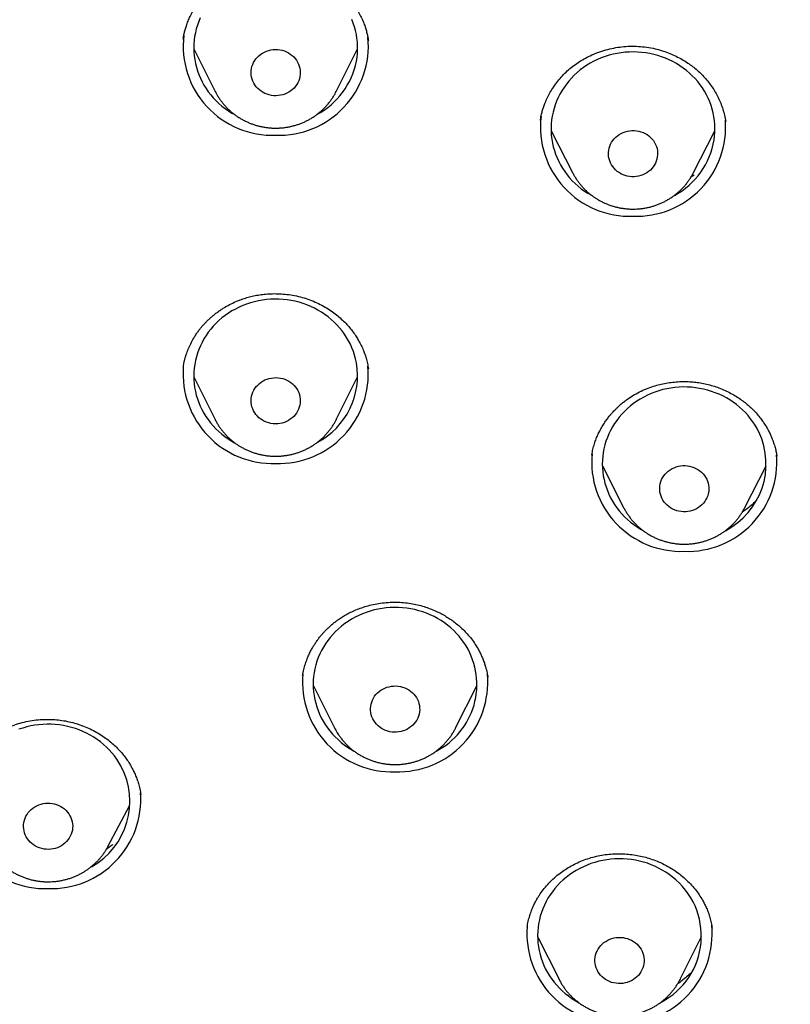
# Model space of a CAD drawing. Header units: millimetres. Extents: x 8 to 571, y 12 to 813.
# Tile 326 of 369: x 299 to 313, y 742 to 760. Entities that reach past the tile are written whole.
import ezdxf

# ---------------------------------------------------------------- set-up
doc = ezdxf.new("R2010")
doc.units = ezdxf.units.MM

msp = doc.modelspace()

# ---------------------------------------------------------------- linework, layer by layer
at = {"color": 7, "linetype": 'Continuous', "lineweight": 30}
for p, q in [((305.075, 760.106), (305.074, 760.11)), ((301.88, 759.959), (302.272, 759.176)), ((304.487, 759.176), (304.879, 759.959)), ((304.487, 759.176), (304.487, 759.175)), ((311.614, 758.63), (311.613, 758.639)), ((308.42, 758.458), (308.816, 757.684)), ((311.022, 757.684), (311.419, 758.458)), ((311.022, 757.684), (311.02, 757.681)), ((311.036, 757.648), (310.977, 757.606)), ((301.689, 754.134), (301.688, 754.13)), ((305.077, 754.1), (305.076, 754.106)), ((301.88, 753.954), (302.272, 753.171)), ((304.487, 753.171), (304.879, 753.954)), ((304.487, 753.171), (304.485, 753.168)), ((309.167, 752.531), (309.164, 752.516)), ((309.165, 752.521), (309.167, 752.531)), ((312.552, 752.498), (312.55, 752.508)), ((309.358, 752.326), (309.754, 751.552)), ((311.96, 751.552), (312.357, 752.326)), ((309.755, 751.551), (309.754, 751.552)), ((303.874, 748.491), (303.873, 748.486)), ((304.065, 748.311), (304.457, 747.529)), ((306.673, 747.529), (307.065, 748.311)), ((307.261, 748.459), (307.26, 748.465)), ((300.912, 746.312), (300.913, 746.307)), ((300.308, 745.357), (300.712, 746.114)), ((300.308, 745.357), (300.307, 745.355)), ((311.368, 743.862), (311.367, 743.874)), ((308.173, 743.711), (308.565, 742.929)), ((310.78, 742.929), (311.173, 743.711)), ((308.566, 742.926), (308.565, 742.929)), ((310.78, 742.929), (310.78, 742.927))]:
    msp.add_line(p, q, dxfattribs=at)
at = {"color": 7, "linetype": 'Continuous', "lineweight": 30, "flags": 128}
for points in [[(301.998, 760.523), (301.971, 760.457), (301.947, 760.39), (301.926, 760.322), (301.909, 760.253), (301.896, 760.183), (301.887, 760.113), (301.881, 760.042), (301.88, 759.971), (301.882, 759.901), (301.887, 759.83), (301.897, 759.76), (301.91, 759.69), (301.927, 759.621), (301.948, 759.553), (301.972, 759.486), (302, 759.42), (302.031, 759.355), (302.066, 759.293), (302.104, 759.231), (302.145, 759.172), (302.19, 759.115), (302.237, 759.06), (302.288, 759.007), (302.341, 758.957), (302.396, 758.909), (302.454, 758.864), (302.515, 758.822), (302.578, 758.782), (302.617, 758.759)], [(304.857, 759.729), (304.868, 759.799), (304.875, 759.869), (304.879, 759.94), (304.879, 760.011), (304.875, 760.082), (304.867, 760.152), (304.856, 760.222), (304.841, 760.291), (304.822, 760.36), (304.8, 760.428), (304.773, 760.494)], [(303.823, 759.448), (303.814, 759.41), (303.801, 759.373), (303.784, 759.337), (303.765, 759.303), (303.741, 759.271), (303.715, 759.24), (303.686, 759.212), (303.654, 759.187), (303.62, 759.165), (303.584, 759.145), (303.546, 759.129), (303.507, 759.116), (303.467, 759.107), (303.426, 759.101), (303.384, 759.099), (303.343, 759.1), (303.301, 759.105), (303.261, 759.114), (303.221, 759.126), (303.183, 759.141), (303.147, 759.16), (303.112, 759.182), (303.08, 759.207), (303.05, 759.234), (303.023, 759.264), (302.999, 759.296), (302.979, 759.33), (302.962, 759.365), (302.948, 759.402), (302.938, 759.44), (302.932, 759.479), (302.93, 759.518), (302.931, 759.557), (302.936, 759.595), (302.945, 759.633), (302.958, 759.671), (302.975, 759.706), (302.995, 759.741), (303.018, 759.773), (303.044, 759.804), (303.073, 759.831), (303.105, 759.857), (303.139, 759.879), (303.175, 759.898), (303.213, 759.915), (303.252, 759.927), (303.292, 759.937), (303.333, 759.943), (303.375, 759.945), (303.416, 759.943), (303.458, 759.938), (303.498, 759.93), (303.538, 759.918), (303.576, 759.902), (303.612, 759.884), (303.647, 759.862), (303.679, 759.837), (303.709, 759.81), (303.736, 759.78), (303.76, 759.748), (303.78, 759.714), (303.797, 759.679), (303.811, 759.642), (303.821, 759.604), (303.827, 759.565), (303.83, 759.526), (303.828, 759.487), (303.823, 759.448)], [(311.404, 758.291), (311.413, 758.361), (311.418, 758.432), (311.419, 758.502), (311.417, 758.573), (311.41, 758.644), (311.4, 758.714), (311.386, 758.784), (311.369, 758.853), (311.348, 758.921), (311.323, 758.987), (311.295, 759.053), (311.263, 759.117), (311.228, 759.18), (311.189, 759.241), (311.148, 759.3), (311.103, 759.357), (311.055, 759.412), (311.004, 759.464), (310.951, 759.514), (310.895, 759.562), (310.836, 759.606), (310.776, 759.648), (310.713, 759.687), (310.648, 759.723), (310.581, 759.756), (310.512, 759.786), (310.442, 759.812), (310.371, 759.835), (310.299, 759.855), (310.225, 759.871), (310.151, 759.884), (310.076, 759.893), (310.001, 759.899), (309.926, 759.901), (309.851, 759.899), (309.775, 759.894), (309.701, 759.886), (309.626, 759.874), (309.553, 759.858), (309.48, 759.839), (309.409, 759.817), (309.338, 759.791), (309.27, 759.762), (309.202, 759.729), (309.137, 759.694), (309.074, 759.656), (309.013, 759.614), (308.954, 759.57), (308.897, 759.523), (308.843, 759.473), (308.792, 759.421), (308.744, 759.367), (308.699, 759.31), (308.656, 759.252), (308.617, 759.191), (308.581, 759.129), (308.549, 759.065), (308.52, 759), (308.495, 758.933), (308.473, 758.865), (308.455, 758.796), (308.44, 758.727), (308.429, 758.657), (308.422, 758.586), (308.419, 758.515), (308.42, 758.444), (308.424, 758.374), (308.432, 758.303), (308.444, 758.233), (308.46, 758.164), (308.479, 758.096), (308.502, 758.028), (308.529, 757.962), (308.559, 757.897), (308.592, 757.833), (308.629, 757.772), (308.669, 757.712), (308.713, 757.654), (308.759, 757.598), (308.808, 757.544), (308.86, 757.493), (308.915, 757.444), (308.972, 757.398), (309.032, 757.355), (309.094, 757.314), (309.158, 757.277), (309.163, 757.274)], [(310.364, 757.979), (310.357, 757.941), (310.345, 757.904), (310.33, 757.867), (310.311, 757.832), (310.289, 757.799), (310.264, 757.768), (310.236, 757.739), (310.205, 757.713), (310.172, 757.69), (310.136, 757.669), (310.099, 757.652), (310.06, 757.638), (310.02, 757.628), (309.979, 757.621), (309.938, 757.617), (309.896, 757.617), (309.855, 757.621), (309.814, 757.628), (309.774, 757.639), (309.736, 757.654), (309.698, 757.671), (309.663, 757.692), (309.63, 757.715), (309.6, 757.742), (309.572, 757.771), (309.547, 757.802), (309.525, 757.835), (309.507, 757.871), (309.492, 757.907), (309.481, 757.945), (309.473, 757.983), (309.469, 758.022), (309.47, 758.061), (309.474, 758.1), (309.481, 758.138), (309.493, 758.176), (309.508, 758.212), (309.527, 758.247), (309.549, 758.28), (309.574, 758.311), (309.602, 758.34), (309.633, 758.366), (309.666, 758.39), (309.702, 758.41), (309.739, 758.427), (309.778, 758.441), (309.818, 758.452), (309.859, 758.459), (309.9, 758.462), (309.942, 758.462), (309.983, 758.458), (310.024, 758.451), (310.064, 758.44), (310.103, 758.426), (310.14, 758.408), (310.175, 758.388), (310.208, 758.364), (310.239, 758.337), (310.266, 758.308), (310.291, 758.277), (310.313, 758.244), (310.331, 758.209), (310.346, 758.172), (310.358, 758.135), (310.365, 758.096), (310.369, 758.057), (310.369, 758.018), (310.364, 757.979)], [(304.857, 754.213), (304.842, 754.283), (304.823, 754.351), (304.801, 754.419), (304.775, 754.486), (304.746, 754.551), (304.713, 754.615), (304.676, 754.677), (304.637, 754.737), (304.594, 754.795), (304.549, 754.852), (304.5, 754.906), (304.448, 754.958), (304.394, 755.007), (304.337, 755.053), (304.278, 755.097), (304.217, 755.138), (304.153, 755.176), (304.087, 755.211), (304.02, 755.243), (303.951, 755.272), (303.881, 755.297), (303.809, 755.319), (303.736, 755.338), (303.663, 755.353), (303.588, 755.364), (303.513, 755.372), (303.438, 755.377), (303.363, 755.378), (303.287, 755.375), (303.212, 755.369), (303.138, 755.36), (303.064, 755.346), (302.99, 755.33), (302.918, 755.31), (302.847, 755.286), (302.777, 755.259), (302.709, 755.229), (302.642, 755.196), (302.578, 755.16), (302.515, 755.12), (302.454, 755.078), (302.396, 755.033), (302.341, 754.985), (302.288, 754.935), (302.237, 754.882), (302.19, 754.827), (302.145, 754.77), (302.104, 754.71), (302.066, 754.649), (302.031, 754.586), (302, 754.522), (301.972, 754.456), (301.948, 754.389), (301.927, 754.321), (301.91, 754.252), (301.897, 754.182), (301.887, 754.112), (301.882, 754.041), (301.88, 753.97), (301.881, 753.9), (301.887, 753.829), (301.896, 753.759), (301.909, 753.689), (301.926, 753.62), (301.947, 753.552), (301.971, 753.485), (301.998, 753.419), (302.03, 753.354), (302.064, 753.291), (302.102, 753.23), (302.143, 753.171), (302.187, 753.113), (302.235, 753.058), (302.285, 753.005), (302.338, 752.955), (302.393, 752.907), (302.451, 752.861), (302.511, 752.819), (302.574, 752.779), (302.628, 752.749)], [(303.823, 753.59), (303.828, 753.552), (303.83, 753.513), (303.827, 753.474), (303.821, 753.435), (303.811, 753.397), (303.797, 753.36), (303.78, 753.325), (303.76, 753.291), (303.736, 753.259), (303.709, 753.229), (303.679, 753.202), (303.647, 753.177), (303.612, 753.155), (303.576, 753.137), (303.538, 753.121), (303.498, 753.109), (303.458, 753.101), (303.416, 753.096), (303.375, 753.094), (303.333, 753.096), (303.292, 753.102), (303.252, 753.112), (303.213, 753.124), (303.175, 753.14), (303.139, 753.16), (303.105, 753.182), (303.073, 753.207), (303.044, 753.235), (303.018, 753.266), (302.995, 753.298), (302.975, 753.332), (302.958, 753.368), (302.945, 753.405), (302.936, 753.444), (302.931, 753.482), (302.93, 753.521), (302.932, 753.56), (302.938, 753.599), (302.948, 753.637), (302.962, 753.674), (302.979, 753.709), (302.999, 753.743), (303.023, 753.775), (303.05, 753.805), (303.08, 753.832), (303.112, 753.857), (303.147, 753.879), (303.183, 753.897), (303.221, 753.913), (303.261, 753.925), (303.301, 753.933), (303.343, 753.938), (303.384, 753.94), (303.426, 753.938), (303.467, 753.932), (303.507, 753.923), (303.546, 753.91), (303.584, 753.894), (303.62, 753.874), (303.654, 753.852), (303.686, 753.827), (303.715, 753.799), (303.741, 753.768), (303.765, 753.736), (303.784, 753.702), (303.801, 753.666), (303.814, 753.629), (303.823, 753.59)], [(312.222, 752.945), (312.189, 753.008), (312.152, 753.07), (312.113, 753.131), (312.07, 753.189), (312.024, 753.245), (311.975, 753.299), (311.923, 753.351), (311.869, 753.4), (311.812, 753.446), (311.753, 753.49), (311.691, 753.531), (311.627, 753.569), (311.562, 753.604), (311.494, 753.635), (311.425, 753.664), (311.355, 753.689), (311.283, 753.711), (311.21, 753.729), (311.137, 753.744), (311.062, 753.756), (310.987, 753.763), (310.912, 753.768), (310.837, 753.769), (310.761, 753.766), (310.686, 753.76), (310.612, 753.75), (310.538, 753.736), (310.464, 753.72), (310.392, 753.699), (310.321, 753.676), (310.251, 753.649), (310.183, 753.618), (310.117, 753.585), (310.052, 753.548), (309.99, 753.509), (309.929, 753.467), (309.871, 753.421), (309.816, 753.373), (309.763, 753.323), (309.713, 753.27), (309.665, 753.215), (309.621, 753.157), (309.58, 753.098), (309.542, 753.037), (309.507, 752.974), (309.476, 752.909), (309.449, 752.843), (309.424, 752.776), (309.404, 752.708), (309.387, 752.639), (309.374, 752.569), (309.365, 752.499), (309.359, 752.428), (309.357, 752.358), (309.359, 752.287), (309.365, 752.216), (309.375, 752.146), (309.388, 752.076), (309.405, 752.007), (309.426, 751.939), (309.45, 751.872), (309.478, 751.806), (309.509, 751.742), (309.544, 751.679), (309.582, 751.618), (309.623, 751.558), (309.667, 751.501), (309.715, 751.446), (309.765, 751.393), (309.818, 751.343), (309.874, 751.295), (309.932, 751.25), (309.992, 751.208), (310.055, 751.168), (310.096, 751.145)], [(311.267, 752.083), (311.282, 752.047), (311.294, 752.01), (311.302, 751.971), (311.307, 751.933), (311.307, 751.894), (311.304, 751.855), (311.297, 751.816), (311.286, 751.778), (311.271, 751.742), (311.253, 751.707), (311.232, 751.673), (311.207, 751.642), (311.179, 751.613), (311.149, 751.586), (311.116, 751.562), (311.081, 751.541), (311.044, 751.523), (311.006, 751.509), (310.966, 751.497), (310.925, 751.49), (310.884, 751.486), (310.842, 751.485), (310.801, 751.488), (310.76, 751.495), (310.72, 751.505), (310.681, 751.519), (310.643, 751.536), (310.608, 751.556), (310.574, 751.579), (310.543, 751.605), (310.515, 751.634), (310.489, 751.664), (310.467, 751.697), (310.448, 751.732), (310.432, 751.768), (310.421, 751.806), (310.412, 751.844), (310.408, 751.883), (310.408, 751.922), (310.411, 751.961), (310.418, 751.999), (310.429, 752.037), (310.443, 752.074), (310.461, 752.109), (310.483, 752.142), (310.508, 752.174), (310.535, 752.203), (310.565, 752.23), (310.598, 752.254), (310.633, 752.275), (310.67, 752.292), (310.709, 752.307), (310.749, 752.318), (310.79, 752.326), (310.831, 752.33), (310.872, 752.33), (310.914, 752.327), (310.955, 752.321), (310.995, 752.31), (311.034, 752.297), (311.071, 752.28), (311.107, 752.26), (311.14, 752.236), (311.171, 752.211), (311.2, 752.182), (311.225, 752.151), (311.248, 752.118), (311.267, 752.083)], [(306.864, 749.031), (306.825, 749.091), (306.782, 749.149), (306.737, 749.206), (306.688, 749.26), (306.637, 749.312), (306.583, 749.361), (306.526, 749.408), (306.467, 749.452), (306.406, 749.493), (306.342, 749.531), (306.277, 749.567), (306.209, 749.599), (306.141, 749.627), (306.07, 749.653), (305.999, 749.675), (305.926, 749.694), (305.852, 749.709), (305.778, 749.721), (305.703, 749.729), (305.628, 749.734), (305.553, 749.735), (305.477, 749.733), (305.402, 749.727), (305.327, 749.717), (305.253, 749.704), (305.18, 749.688), (305.108, 749.668), (305.036, 749.645), (304.967, 749.618), (304.898, 749.588), (304.832, 749.555), (304.767, 749.519), (304.704, 749.48), (304.643, 749.438), (304.585, 749.393), (304.529, 749.345), (304.476, 749.295), (304.426, 749.242), (304.378, 749.187), (304.333, 749.13), (304.292, 749.071), (304.254, 749.01), (304.219, 748.947), (304.187, 748.883), (304.159, 748.817), (304.135, 748.75), (304.114, 748.682), (304.097, 748.613), (304.083, 748.543), (304.073, 748.473), (304.067, 748.402), (304.065, 748.332), (304.067, 748.261), (304.072, 748.19), (304.081, 748.12), (304.094, 748.05), (304.111, 747.981), (304.131, 747.913), (304.155, 747.846), (304.182, 747.78), (304.213, 747.715), (304.248, 747.652), (304.285, 747.591), (304.326, 747.531), (304.37, 747.474), (304.417, 747.418), (304.467, 747.365), (304.52, 747.315), (304.576, 747.266), (304.633, 747.221), (304.694, 747.179), (304.756, 747.139), (304.804, 747.111)], [(305.955, 748.086), (305.974, 748.051), (305.99, 748.015), (306.002, 747.977), (306.01, 747.939), (306.014, 747.9), (306.015, 747.861), (306.012, 747.822), (306.005, 747.784), (305.994, 747.746), (305.98, 747.709), (305.962, 747.674), (305.94, 747.641), (305.916, 747.609), (305.888, 747.58), (305.858, 747.553), (305.825, 747.529), (305.79, 747.508), (305.753, 747.49), (305.715, 747.475), (305.675, 747.464), (305.634, 747.456), (305.593, 747.452), (305.551, 747.452), (305.51, 747.455), (305.469, 747.461), (305.429, 747.471), (305.39, 747.485), (305.352, 747.502), (305.317, 747.522), (305.283, 747.545), (305.252, 747.571), (305.223, 747.599), (305.198, 747.63), (305.175, 747.663), (305.156, 747.698), (305.141, 747.734), (305.129, 747.771), (305.12, 747.809), (305.116, 747.848), (305.115, 747.887), (305.119, 747.926), (305.126, 747.965), (305.136, 748.002), (305.151, 748.039), (305.169, 748.074), (305.19, 748.108), (305.215, 748.139), (305.242, 748.169), (305.272, 748.195), (305.305, 748.219), (305.34, 748.241), (305.377, 748.258), (305.416, 748.273), (305.455, 748.284), (305.496, 748.292), (305.537, 748.296), (305.579, 748.297), (305.62, 748.294), (305.661, 748.287), (305.702, 748.277), (305.741, 748.264), (305.778, 748.247), (305.814, 748.227), (305.847, 748.204), (305.878, 748.178), (305.907, 748.149), (305.932, 748.119), (305.955, 748.086)], [(300.546, 746.837), (300.51, 746.899), (300.47, 746.959), (300.427, 747.017), (300.381, 747.073), (300.332, 747.127), (300.281, 747.179), (300.226, 747.228), (300.17, 747.275), (300.11, 747.318), (300.049, 747.359), (299.985, 747.397), (299.919, 747.432), (299.852, 747.464), (299.783, 747.492), (299.713, 747.518), (299.641, 747.539), (299.568, 747.558), (299.494, 747.573), (299.42, 747.584), (299.345, 747.592), (299.27, 747.597), (299.194, 747.598), (299.119, 747.595), (299.044, 747.589), (298.969, 747.579), (298.895, 747.565), (298.822, 747.549), (298.75, 747.528), (298.679, 747.505)], [(299.614, 745.924), (299.631, 745.889), (299.645, 745.852), (299.655, 745.814), (299.661, 745.776), (299.664, 745.737), (299.663, 745.698), (299.658, 745.659), (299.649, 745.621), (299.636, 745.583), (299.62, 745.547), (299.6, 745.513), (299.577, 745.48), (299.551, 745.45), (299.523, 745.422), (299.491, 745.396), (299.457, 745.374), (299.421, 745.354), (299.383, 745.338), (299.344, 745.325), (299.304, 745.315), (299.263, 745.309), (299.221, 745.307), (299.18, 745.308), (299.139, 745.313), (299.098, 745.321), (299.058, 745.333), (299.02, 745.348), (298.983, 745.367), (298.949, 745.388), (298.916, 745.413), (298.886, 745.44), (298.859, 745.47), (298.835, 745.501), (298.815, 745.535), (298.797, 745.571), (298.783, 745.608), (298.773, 745.645), (298.767, 745.684), (298.764, 745.723), (298.765, 745.762), (298.77, 745.801), (298.779, 745.839), (298.792, 745.876), (298.808, 745.912), (298.828, 745.947), (298.851, 745.979), (298.877, 746.01), (298.906, 746.038), (298.937, 746.063), (298.971, 746.086), (299.007, 746.105), (299.045, 746.122), (299.084, 746.135), (299.124, 746.144), (299.165, 746.15), (299.207, 746.153), (299.248, 746.151), (299.29, 746.147), (299.33, 746.138), (299.37, 746.127), (299.408, 746.111), (299.445, 746.093), (299.479, 746.071), (299.512, 746.047), (299.542, 746.02), (299.569, 745.99), (299.593, 745.958), (299.614, 745.924)], [(310.637, 744.806), (310.578, 744.85), (310.517, 744.891), (310.453, 744.929), (310.388, 744.965), (310.321, 744.997), (310.252, 745.026), (310.182, 745.052), (310.11, 745.074), (310.038, 745.093), (309.964, 745.108), (309.89, 745.12), (309.815, 745.129), (309.74, 745.134), (309.664, 745.135), (309.589, 745.133), (309.514, 745.127), (309.439, 745.118), (309.365, 745.105), (309.292, 745.089), (309.219, 745.069), (309.148, 745.046), (309.078, 745.02), (309.01, 744.99), (308.943, 744.957), (308.878, 744.921), (308.815, 744.882), (308.754, 744.84), (308.696, 744.795), (308.64, 744.748), (308.586, 744.698), (308.536, 744.645), (308.488, 744.59), (308.443, 744.533), (308.402, 744.474), (308.363, 744.413), (308.328, 744.351), (308.296, 744.286), (308.268, 744.221), (308.244, 744.154), (308.222, 744.086), (308.205, 744.017), (308.191, 743.947), (308.181, 743.877), (308.175, 743.806), (308.173, 743.736), (308.174, 743.665), (308.179, 743.594), (308.188, 743.524), (308.201, 743.454), (308.217, 743.385), (308.237, 743.316), (308.261, 743.249), (308.288, 743.183), (308.319, 743.118), (308.353, 743.055), (308.391, 742.994), (308.431, 742.934), (308.475, 742.877), (308.522, 742.821), (308.572, 742.768), (308.625, 742.717), (308.68, 742.669), (308.738, 742.624), (308.798, 742.581), (308.86, 742.541), (308.919, 742.507)], [(309.962, 743.598), (309.993, 743.572), (310.02, 743.543), (310.045, 743.511), (310.067, 743.478), (310.085, 743.443), (310.1, 743.407), (310.111, 743.369), (310.119, 743.331), (310.122, 743.292), (310.122, 743.253), (310.118, 743.214), (310.11, 743.175), (310.099, 743.138), (310.083, 743.102), (310.065, 743.067), (310.043, 743.034), (310.017, 743.002), (309.989, 742.974), (309.958, 742.948), (309.925, 742.924), (309.89, 742.904), (309.852, 742.887), (309.814, 742.873), (309.773, 742.862), (309.733, 742.855), (309.691, 742.852), (309.65, 742.852), (309.608, 742.856), (309.567, 742.863), (309.528, 742.874), (309.489, 742.888), (309.452, 742.906), (309.416, 742.927), (309.383, 742.95), (309.353, 742.977), (309.325, 743.006), (309.3, 743.037), (309.278, 743.07), (309.26, 743.105), (309.245, 743.142), (309.234, 743.18), (309.227, 743.218), (309.223, 743.257), (309.223, 743.296), (309.227, 743.335), (309.235, 743.373), (309.247, 743.411), (309.262, 743.447), (309.281, 743.482), (309.303, 743.515), (309.328, 743.546), (309.356, 743.575), (309.387, 743.601), (309.42, 743.624), (309.456, 743.645), (309.493, 743.662), (309.532, 743.676), (309.572, 743.686), (309.613, 743.693), (309.654, 743.697), (309.696, 743.697), (309.737, 743.693), (309.778, 743.685), (309.818, 743.675), (309.857, 743.66), (309.894, 743.643), (309.929, 743.622), (309.962, 743.598)]]:
    msp.add_lwpolyline(points, dxfattribs=at)
at = {"color": 7, "linetype": 'Continuous', "lineweight": 30}
for centre, radius, start, end in [((303.319, 760.008), 1.633, 173.1199, 272.1417), ((303.438, 760.012), 1.637, 267.966, 5.3864), ((303.468, 760.005), 1.416, 297.9447, 348.7569), ((309.858, 758.526), 1.633, 173.1199, 272.1417), ((309.977, 758.531), 1.638, 267.9858, 4.4525), ((310.011, 758.519), 1.411, 298.1624, 350.6838), ((303.322, 754.008), 1.638, 175.6699, 272.0116), ((303.437, 754.007), 1.637, 267.9755, 4.9359), ((303.494, 753.977), 1.383, 297.854, 9.8565), ((310.983, 752.359), 1.371, 297.1645, 25.3219), ((310.799, 752.398), 1.637, 174.8507, 272.029), ((310.915, 752.399), 1.638, 267.9829, 4.5896), ((305.694, 748.323), 1.367, 297.0748, 31.1459), ((305.507, 748.364), 1.637, 174.785, 272.0304), ((305.623, 748.365), 1.637, 267.9745, 4.9828), ((299.345, 746.186), 1.366, 298.9245, 28.4317), ((299.156, 746.227), 1.637, 174.7804, 272.0305), ((299.271, 746.228), 1.639, 267.9958, 3.9856), ((309.802, 743.723), 1.367, 297.5452, 52.3636), ((309.615, 743.765), 1.638, 175.4838, 272.0156), ((309.731, 743.764), 1.637, 267.9647, 5.4467)]:
    msp.add_arc(centre, radius, start, end, dxfattribs=at)
for points, knots in [([(321.5, 803.452), (321.383, 803.452), (321.153, 803.452), (320.814, 803.45), (320.487, 803.448), (320.172, 803.445), (319.87, 803.441), (319.581, 803.437), (319.305, 803.433), (319.041, 803.428), (318.787, 803.422), (318.542, 803.416), (318.308, 803.411), (318.085, 803.405), (317.874, 803.398), (317.675, 803.392), (317.488, 803.386), (317.312, 803.38), (317.148, 803.375), (316.992, 803.369), (316.84, 803.363), (316.687, 803.357), (316.535, 803.351), (316.381, 803.345), (316.137, 803.334), (315.8, 803.319), (315.277, 803.293), (314.659, 803.26), (313.946, 803.218), (313.23, 803.17), (312.516, 803.119), (311.685, 803.054), (310.739, 802.972), (309.678, 802.871), (308.617, 802.76), (307.558, 802.639), (306.501, 802.508), (305.402, 802.362), (304.263, 802.199), (303.083, 802.016), (302.067, 801.848), (301.213, 801.7), (300.522, 801.571), (299.832, 801.433), (299.141, 801.285), (298.447, 801.127), (297.752, 800.958), (297.059, 800.778), (296.37, 800.586), (295.686, 800.383), (295.005, 800.169), (294.394, 799.964), (293.853, 799.772), (293.38, 799.597), (292.909, 799.415), (292.472, 799.239), (292.065, 799.069), (291.687, 798.905), (291.304, 798.732), (290.942, 798.564), (290.603, 798.4), (290.288, 798.244), (289.976, 798.084), (289.669, 797.923), (289.419, 797.788), (289.224, 797.681), (289.082, 797.601), (288.942, 797.522), (288.804, 797.443), (288.668, 797.364), (288.533, 797.285), (288.403, 797.207), (288.279, 797.132), (288.163, 797.062), (288.056, 796.996), (287.959, 796.936), (287.885, 796.889), (287.833, 796.857), (287.805, 796.839), (287.785, 796.826), (287.768, 796.816), (287.747, 796.803), (287.718, 796.784), (287.68, 796.76), (287.632, 796.729), (287.576, 796.693), (287.511, 796.651), (287.438, 796.603), (287.358, 796.55), (287.27, 796.493), (287.178, 796.431), (286.988, 796.303), (286.707, 796.109), (286.341, 795.848), (285.988, 795.587), (285.645, 795.325), (285.31, 795.06), (284.984, 794.793), (284.666, 794.524), (284.356, 794.253), (284.053, 793.979), (283.758, 793.703), (283.423, 793.381), (283.052, 793.007), (282.647, 792.58), (282.252, 792.144), (281.868, 791.699), (281.495, 791.247), (281.14, 790.797), (280.802, 790.349), (280.482, 789.904), (280.172, 789.454), (279.871, 788.999), (279.574, 788.528), (279.282, 788.042), (278.995, 787.54), (278.718, 787.033), (278.452, 786.52), (278.197, 786.001), (277.957, 785.487), (277.731, 784.98), (277.519, 784.48), (277.317, 783.977), (277.122, 783.471), (276.928, 782.939), (276.735, 782.38), (276.543, 781.794), (276.362, 781.205), (276.19, 780.613), (276.027, 780.019), (275.873, 779.424), (275.723, 778.806), (275.577, 778.167), (275.436, 777.506), (275.304, 776.844), (275.179, 776.181), (275.038, 775.409), (274.885, 774.527), (274.724, 773.536), (274.574, 772.542), (274.434, 771.547), (274.305, 770.551), (274.186, 769.554), (274.078, 768.556), (273.98, 767.558), (273.893, 766.558), (273.815, 765.558), (273.748, 764.558), (273.702, 763.743), (273.671, 763.116), (273.652, 762.675), (273.634, 762.23), (273.617, 761.777), (273.603, 761.313), (273.593, 760.939), (273.586, 760.658), (273.582, 760.474), (273.579, 760.288), (273.575, 760.1), (273.572, 759.912), (273.57, 759.728), (273.567, 759.544), (273.565, 759.363), (273.564, 759.184), (273.562, 759.015), (273.561, 758.855), (273.56, 758.706), (273.56, 758.569), (273.56, 758.443), (273.559, 758.322), (273.559, 758.199), (273.559, 758.071), (273.56, 757.934), (273.56, 757.784), (273.561, 757.621), (273.563, 757.443), (273.565, 757.256), (273.567, 757.059), (273.571, 756.798), (273.576, 756.476), (273.584, 756.1), (273.593, 755.731), (273.603, 755.369), (273.615, 754.982), (273.63, 754.572), (273.648, 754.137), (273.667, 753.707), (273.688, 753.278), (273.711, 752.848), (273.735, 752.419), (273.775, 751.776), (273.835, 750.918), (273.921, 749.847), (274.019, 748.777), (274.129, 747.708), (274.248, 746.671), (274.373, 745.669), (274.505, 744.699), (274.646, 743.731), (274.798, 742.764), (274.959, 741.798), (275.131, 740.834), (275.279, 740.049), (275.399, 739.441), (275.488, 739.01), (275.582, 738.575), (275.681, 738.138), (275.785, 737.694), (275.897, 737.243), (276.01, 736.805), (276.125, 736.379), (276.217, 736.053), (276.288, 735.807), (276.336, 735.645), (276.383, 735.489), (276.427, 735.345), (276.468, 735.212), (276.505, 735.093), (276.539, 734.986), (276.565, 734.904), (276.584, 734.844), (276.597, 734.803), (276.61, 734.764), (276.624, 734.72), (276.64, 734.668), (276.652, 734.63), (276.659, 734.61)], [0, 0, 0, 0, 0.003324, 0.006537, 0.009637, 0.012626, 0.015504, 0.018222, 0.020832, 0.023334, 0.02573, 0.028064, 0.030286, 0.032396, 0.034395, 0.036283, 0.038059, 0.039724, 0.041277, 0.042729, 0.044166, 0.045609, 0.047057, 0.048511, 0.049971, 0.054016, 0.058104, 0.064834, 0.071626, 0.078418, 0.085209, 0.092001, 0.102108, 0.112214, 0.122321, 0.132428, 0.142534, 0.152641, 0.163962, 0.175285, 0.186615, 0.193294, 0.199972, 0.206648, 0.213321, 0.220129, 0.226935, 0.233741, 0.240545, 0.247347, 0.254149, 0.26095, 0.265768, 0.270585, 0.275403, 0.280234, 0.284102, 0.288048, 0.292074, 0.296179, 0.299519, 0.302907, 0.306301, 0.309632, 0.3129, 0.314481, 0.316046, 0.317596, 0.319129, 0.320647, 0.322149, 0.32363, 0.325027, 0.326341, 0.327549, 0.328651, 0.329646, 0.330101, 0.330424, 0.330609, 0.330776, 0.331011, 0.331314, 0.331767, 0.332318, 0.332966, 0.333713, 0.334557, 0.335481, 0.336499, 0.3376, 0.338708, 0.343146, 0.347492, 0.351747, 0.355913, 0.360072, 0.36416, 0.36821, 0.372223, 0.376201, 0.380144, 0.384053, 0.389818, 0.395587, 0.40136, 0.40713, 0.412895, 0.418653, 0.424072, 0.429478, 0.434882, 0.440285, 0.445688, 0.451421, 0.45716, 0.462905, 0.468656, 0.474417, 0.480179, 0.485607, 0.491031, 0.496452, 0.501871, 0.507288, 0.513466, 0.519644, 0.525823, 0.532002, 0.538182, 0.544361, 0.55054, 0.557335, 0.564126, 0.570912, 0.577699, 0.58449, 0.594601, 0.604715, 0.61483, 0.624946, 0.635061, 0.645176, 0.655287, 0.665395, 0.6755, 0.685606, 0.695714, 0.705821, 0.710269, 0.714716, 0.719175, 0.723733, 0.728412, 0.733211, 0.735052, 0.73691, 0.738785, 0.740677, 0.742587, 0.744458, 0.746254, 0.748142, 0.749937, 0.75164, 0.753251, 0.75477, 0.75611, 0.757369, 0.75855, 0.759758, 0.761046, 0.762415, 0.763865, 0.765554, 0.76734, 0.769224, 0.771206, 0.773286, 0.777137, 0.78093, 0.784653, 0.788305, 0.791888, 0.796356, 0.800715, 0.805047, 0.809378, 0.81371, 0.818041, 0.822373, 0.833201, 0.844028, 0.854854, 0.865685, 0.87652, 0.886372, 0.896224, 0.906077, 0.91593, 0.925781, 0.935631, 0.945497, 0.949888, 0.954317, 0.958786, 0.963294, 0.967854, 0.972518, 0.977293, 0.9815, 0.98579, 0.987498, 0.989219, 0.990866, 0.992383, 0.993769, 0.995024, 0.996149, 0.997143, 0.997612, 0.998044, 0.998441, 0.998863, 0.999381, 1, 1, 1, 1]), ([(301.687, 760.134), (301.689, 760.149), (301.694, 760.182), (301.705, 760.239), (301.721, 760.306), (301.744, 760.382), (301.774, 760.465), (301.815, 760.556), (301.865, 760.652), (301.927, 760.751), (301.997, 760.847), (302.075, 760.939), (302.162, 761.026), (302.257, 761.109), (302.361, 761.185), (302.472, 761.253), (302.589, 761.314), (302.71, 761.366), (302.835, 761.409), (302.962, 761.443), (303.091, 761.468), (303.22, 761.483), (303.35, 761.489), (303.479, 761.486), (303.606, 761.474), (303.732, 761.452), (303.855, 761.422), (303.976, 761.384), (304.094, 761.337), (304.209, 761.282), (304.321, 761.219), (304.429, 761.147), (304.526, 761.071), (304.612, 760.993), (304.689, 760.915), (304.76, 760.831), (304.825, 760.743), (304.883, 760.651), (304.934, 760.559), (304.975, 760.469), (305.008, 760.384), (305.034, 760.304), (305.053, 760.23), (305.067, 760.163), (305.074, 760.122), (305.077, 760.102)], [0, 0, 0, 0, 0.012517, 0.026637, 0.042471, 0.060108, 0.079565, 0.099754, 0.124303, 0.149207, 0.174468, 0.200093, 0.22609, 0.252474, 0.279255, 0.306432, 0.333667, 0.360774, 0.387739, 0.414548, 0.441187, 0.467645, 0.493918, 0.52001, 0.54593, 0.571685, 0.597287, 0.622922, 0.648809, 0.674949, 0.701345, 0.727999, 0.754923, 0.777581, 0.800454, 0.823469, 0.846573, 0.869784, 0.892585, 0.91397, 0.933932, 0.952491, 0.96967, 0.985496, 1, 1, 1, 1]), ([(308.225, 758.646), (308.226, 758.654), (308.228, 758.668), (308.23, 758.697), (308.236, 758.731), (308.245, 758.765), (308.254, 758.8), (308.267, 758.846), (308.286, 758.904), (308.314, 758.98), (308.353, 759.067), (308.404, 759.165), (308.467, 759.266), (308.541, 759.368), (308.625, 759.465), (308.715, 759.554), (308.812, 759.636), (308.915, 759.709), (309.022, 759.774), (309.141, 759.836), (309.274, 759.892), (309.419, 759.939), (309.566, 759.974), (309.715, 759.997), (309.866, 760.007), (310.018, 760.005), (310.171, 759.989), (310.314, 759.962), (310.444, 759.927), (310.563, 759.886), (310.68, 759.836), (310.793, 759.779), (310.896, 759.717), (310.989, 759.652), (311.074, 759.585), (311.154, 759.512), (311.231, 759.433), (311.302, 759.348), (311.367, 759.258), (311.427, 759.163), (311.48, 759.064), (311.526, 758.96), (311.564, 758.852), (311.595, 758.741), (311.609, 758.665), (311.616, 758.626)], [0, 0, 0, 0, 0.009838, 0.018652, 0.025705, 0.03306, 0.041012, 0.04956, 0.064199, 0.080312, 0.101815, 0.12548, 0.151307, 0.17856, 0.205571, 0.23229, 0.258729, 0.284891, 0.310781, 0.336396, 0.368012, 0.399162, 0.429823, 0.460123, 0.490633, 0.52142, 0.552495, 0.583877, 0.609218, 0.634769, 0.660531, 0.686505, 0.712696, 0.734694, 0.756955, 0.779652, 0.802774, 0.826216, 0.849981, 0.874081, 0.898527, 0.923331, 0.948502, 0.974052, 1, 1, 1, 1]), ([(302.272, 759.176), (302.279, 759.163), (302.295, 759.131), (302.324, 759.082), (302.359, 759.029), (302.396, 758.978), (302.437, 758.93), (302.48, 758.883), (302.525, 758.838), (302.573, 758.796), (302.623, 758.757), (302.675, 758.719), (302.729, 758.685), (302.785, 758.653), (302.843, 758.625), (302.902, 758.599), (302.962, 758.576), (303.024, 758.556), (303.087, 758.54), (303.15, 758.527), (303.215, 758.517), (303.279, 758.51), (303.344, 758.506), (303.409, 758.506), (303.474, 758.509), (303.539, 758.516), (303.604, 758.526), (303.667, 758.539), (303.73, 758.555), (303.792, 758.575), (303.853, 758.597), (303.913, 758.623), (303.971, 758.652), (304.027, 758.683), (304.081, 758.718), (304.134, 758.755), (304.184, 758.795), (304.233, 758.837), (304.278, 758.882), (304.322, 758.929), (304.362, 758.978), (304.4, 759.029), (304.435, 759.082), (304.464, 759.13), (304.48, 759.162), (304.486, 759.175)], [0, 0, 0, 0, 0.016697, 0.039998, 0.063322, 0.086671, 0.110045, 0.133446, 0.156875, 0.180332, 0.203817, 0.22733, 0.250869, 0.274435, 0.298025, 0.321639, 0.345275, 0.368931, 0.392606, 0.416297, 0.440003, 0.463721, 0.48745, 0.511187, 0.53493, 0.558676, 0.582423, 0.606168, 0.629909, 0.653644, 0.677369, 0.701084, 0.724785, 0.74847, 0.772137, 0.795783, 0.819406, 0.843006, 0.866579, 0.890125, 0.913642, 0.937131, 0.96059, 0.98402, 1, 1, 1, 1]), ([(308.817, 757.684), (308.818, 757.681), (308.829, 757.659), (308.851, 757.62), (308.885, 757.567), (308.921, 757.515), (308.961, 757.466), (309.002, 757.418), (309.047, 757.373), (309.094, 757.33), (309.143, 757.289), (309.194, 757.251), (309.248, 757.216), (309.303, 757.183), (309.36, 757.153), (309.419, 757.126), (309.479, 757.102), (309.54, 757.081), (309.602, 757.064), (309.666, 757.049), (309.73, 757.038), (309.794, 757.03), (309.859, 757.025), (309.924, 757.024), (309.989, 757.026), (310.054, 757.031), (310.119, 757.039), (310.183, 757.051), (310.246, 757.066), (310.308, 757.085), (310.37, 757.106), (310.43, 757.131), (310.488, 757.158), (310.545, 757.189), (310.6, 757.222), (310.654, 757.258), (310.705, 757.297), (310.754, 757.338), (310.801, 757.382), (310.845, 757.428), (310.887, 757.477), (310.925, 757.527), (310.961, 757.579), (310.993, 757.63), (311.011, 757.665), (311.02, 757.681)], [0, 0, 0, 0, 0.00374, 0.027245, 0.050772, 0.074323, 0.0979, 0.121504, 0.145135, 0.168795, 0.192483, 0.216199, 0.239942, 0.263712, 0.287508, 0.311328, 0.335171, 0.359035, 0.382918, 0.406819, 0.430735, 0.454664, 0.478605, 0.502555, 0.526512, 0.550474, 0.574437, 0.598399, 0.622358, 0.646311, 0.670257, 0.694192, 0.718114, 0.742021, 0.76591, 0.78978, 0.813627, 0.837451, 0.861249, 0.88502, 0.908762, 0.932476, 0.95616, 0.979814, 1, 1, 1, 1]), ([(301.689, 754.134), (301.69, 754.144), (301.694, 754.166), (301.701, 754.205), (301.711, 754.252), (301.724, 754.305), (301.746, 754.376), (301.777, 754.462), (301.823, 754.564), (301.87, 754.651), (301.915, 754.723), (301.954, 754.779), (301.992, 754.83), (302.028, 754.874), (302.059, 754.909), (302.084, 754.936), (302.103, 754.956), (302.119, 754.972), (302.135, 754.988), (302.156, 755.007), (302.184, 755.033), (302.223, 755.067), (302.273, 755.108), (302.329, 755.15), (302.389, 755.191), (302.467, 755.24), (302.563, 755.292), (302.672, 755.342), (302.775, 755.381), (302.874, 755.412), (302.976, 755.437), (303.085, 755.457), (303.201, 755.471), (303.324, 755.478), (303.452, 755.476), (303.587, 755.465), (303.726, 755.443), (303.866, 755.41), (304.004, 755.365), (304.134, 755.312), (304.255, 755.25), (304.366, 755.182), (304.467, 755.11), (304.559, 755.034), (304.642, 754.956), (304.715, 754.876), (304.781, 754.796), (304.838, 754.717), (304.888, 754.637), (304.935, 754.552), (304.975, 754.465), (305.009, 754.377), (305.036, 754.292), (305.06, 754.2), (305.071, 754.136), (305.076, 754.104)], [0, 0, 0, 0, 0.008134, 0.017555, 0.028341, 0.040548, 0.05377, 0.076755, 0.100928, 0.126304, 0.141048, 0.15616, 0.170222, 0.182273, 0.192309, 0.200326, 0.206033, 0.210043, 0.214574, 0.220529, 0.227907, 0.239358, 0.253119, 0.268664, 0.283936, 0.298725, 0.326357, 0.352113, 0.373901, 0.394503, 0.415953, 0.438572, 0.46237, 0.487355, 0.513533, 0.540907, 0.56948, 0.599247, 0.628959, 0.657749, 0.685628, 0.71246, 0.73823, 0.762968, 0.786695, 0.809423, 0.831163, 0.852043, 0.870922, 0.892102, 0.915598, 0.934753, 0.955235, 0.976995, 1, 1, 1, 1]), ([(309.167, 752.531), (309.172, 752.563), (309.184, 752.63), (309.211, 752.727), (309.243, 752.819), (309.279, 752.903), (309.32, 752.985), (309.365, 753.064), (309.413, 753.138), (309.46, 753.202), (309.502, 753.255), (309.538, 753.297), (309.569, 753.33), (309.595, 753.357), (309.621, 753.383), (309.653, 753.413), (309.694, 753.451), (309.747, 753.495), (309.821, 753.551), (309.917, 753.614), (310.036, 753.68), (310.163, 753.737), (310.287, 753.782), (310.409, 753.815), (310.525, 753.84), (310.647, 753.858), (310.773, 753.868), (310.895, 753.869), (311.013, 753.862), (311.125, 753.849), (311.238, 753.829), (311.352, 753.8), (311.465, 753.764), (311.577, 753.719), (311.686, 753.668), (311.789, 753.61), (311.884, 753.548), (311.969, 753.484), (312.047, 753.419), (312.12, 753.349), (312.188, 753.276), (312.251, 753.2), (312.304, 753.127), (312.35, 753.055), (312.391, 752.984), (312.428, 752.91), (312.462, 752.832), (312.493, 752.748), (312.52, 752.661), (312.54, 752.576), (312.549, 752.523), (312.553, 752.497)], [0, 0, 0, 0, 0.022348, 0.04542, 0.067077, 0.08732, 0.106147, 0.127681, 0.146983, 0.164044, 0.17886, 0.190226, 0.199787, 0.20754, 0.214609, 0.222913, 0.235702, 0.250665, 0.266839, 0.294754, 0.323115, 0.351931, 0.381221, 0.405035, 0.429451, 0.454529, 0.480269, 0.506677, 0.529201, 0.552203, 0.575699, 0.59968, 0.624037, 0.648769, 0.673888, 0.698534, 0.722035, 0.744401, 0.765637, 0.785753, 0.808418, 0.829487, 0.848969, 0.866934, 0.885671, 0.902746, 0.921152, 0.940895, 0.961362, 0.981055, 1, 1, 1, 1]), ([(302.272, 753.172), (302.277, 753.162), (302.291, 753.133), (302.318, 753.087), (302.352, 753.034), (302.389, 752.983), (302.429, 752.934), (302.471, 752.887), (302.516, 752.842), (302.564, 752.799), (302.613, 752.759), (302.665, 752.721), (302.719, 752.686), (302.775, 752.654), (302.832, 752.625), (302.891, 752.599), (302.951, 752.575), (303.013, 752.555), (303.075, 752.538), (303.138, 752.524), (303.203, 752.513), (303.267, 752.506), (303.332, 752.502), (303.397, 752.501), (303.462, 752.504), (303.527, 752.51), (303.592, 752.519), (303.656, 752.531), (303.719, 752.547), (303.781, 752.566), (303.842, 752.588), (303.902, 752.613), (303.96, 752.641), (304.017, 752.672), (304.071, 752.706), (304.124, 752.743), (304.175, 752.782), (304.224, 752.824), (304.27, 752.868), (304.314, 752.915), (304.355, 752.964), (304.393, 753.014), (304.429, 753.067), (304.46, 753.118), (304.477, 753.152), (304.485, 753.168)], [0, 0, 0, 0, 0.012415, 0.035732, 0.059071, 0.082435, 0.105824, 0.12924, 0.152684, 0.176156, 0.199656, 0.223183, 0.246738, 0.270319, 0.293925, 0.317554, 0.341206, 0.364879, 0.388571, 0.412279, 0.436003, 0.459739, 0.483486, 0.507242, 0.531005, 0.55477, 0.578538, 0.602304, 0.626066, 0.649822, 0.67357, 0.697307, 0.721031, 0.74474, 0.76843, 0.792101, 0.815749, 0.839373, 0.862971, 0.886542, 0.910085, 0.933599, 0.957084, 0.980539, 1, 1, 1, 1]), ([(312.176, 751.691), (312.172, 751.687), (312.143, 751.656), (312.082, 751.602), (311.999, 751.533), (311.942, 751.495), (311.918, 751.478)], [0, 0, 0, 0, 0.043314, 0.388251, 0.739137, 1, 1, 1, 1]), ([(309.756, 751.551), (309.758, 751.546), (309.77, 751.522), (309.794, 751.481), (309.827, 751.428), (309.864, 751.377), (309.904, 751.328), (309.946, 751.28), (309.991, 751.235), (310.038, 751.193), (310.088, 751.152), (310.139, 751.115), (310.193, 751.079), (310.248, 751.047), (310.306, 751.018), (310.364, 750.991), (310.425, 750.968), (310.486, 750.947), (310.548, 750.93), (310.612, 750.916), (310.676, 750.905), (310.74, 750.897), (310.805, 750.893), (310.871, 750.892), (310.936, 750.894), (311.001, 750.9), (311.065, 750.909), (311.129, 750.921), (311.192, 750.937), (311.254, 750.955), (311.315, 750.977), (311.375, 751.002), (311.434, 751.03), (311.491, 751.061), (311.546, 751.095), (311.599, 751.131), (311.65, 751.17), (311.698, 751.212), (311.745, 751.256), (311.789, 751.302), (311.83, 751.351), (311.868, 751.401), (311.904, 751.454), (311.935, 751.504), (311.952, 751.537), (311.959, 751.551)], [0, 0, 0, 0, 0.0060899, 0.0295949, 0.0531134, 0.0766564, 0.1002252, 0.123821, 0.1474446, 0.1710963, 0.1947763, 0.2184843, 0.2422196, 0.2659814, 0.2897686, 0.3135799, 0.3374138, 0.3612686, 0.3851425, 0.4090336, 0.4329399, 0.4568594, 0.48079, 0.5047295, 0.5286756, 0.5526255, 0.5765768, 0.6005271, 0.6244739, 0.6484149, 0.6723476, 0.6962696, 0.7201784, 0.7440716, 0.7679469, 0.7918021, 0.8156351, 0.8394439, 0.863227, 0.8869828, 0.9107102, 0.9344086, 0.9580773, 0.9817164, 1, 1, 1, 1]), ([(303.872, 748.488), (303.879, 748.525), (303.892, 748.597), (303.921, 748.699), (303.954, 748.791), (303.989, 748.874), (304.026, 748.948), (304.062, 749.013), (304.099, 749.072), (304.134, 749.124), (304.167, 749.169), (304.195, 749.204), (304.217, 749.23), (304.236, 749.252), (304.261, 749.28), (304.296, 749.318), (304.344, 749.365), (304.396, 749.412), (304.449, 749.457), (304.505, 749.499), (304.568, 749.543), (304.642, 749.588), (304.728, 749.636), (304.823, 749.681), (304.928, 749.722), (305.043, 749.76), (305.167, 749.791), (305.3, 749.815), (305.439, 749.829), (305.58, 749.833), (305.718, 749.826), (305.85, 749.809), (305.975, 749.784), (306.094, 749.752), (306.205, 749.713), (306.308, 749.67), (306.404, 749.623), (306.493, 749.573), (306.575, 749.521), (306.654, 749.464), (306.731, 749.401), (306.81, 749.33), (306.888, 749.249), (306.963, 749.158), (307.035, 749.056), (307.092, 748.96), (307.137, 748.871), (307.17, 748.795), (307.198, 748.721), (307.219, 748.653), (307.235, 748.592), (307.247, 748.54), (307.256, 748.494), (307.26, 748.468), (307.262, 748.456)], [0, 0, 0, 0, 0.025271, 0.048754, 0.070452, 0.09036, 0.10847, 0.124774, 0.139267, 0.153879, 0.166014, 0.175668, 0.182841, 0.188246, 0.194007, 0.207021, 0.221719, 0.236592, 0.251432, 0.266243, 0.281171, 0.300229, 0.320687, 0.342555, 0.36584, 0.39055, 0.416689, 0.444262, 0.47323, 0.502037, 0.52993, 0.556926, 0.582915, 0.607849, 0.631757, 0.654657, 0.676563, 0.697483, 0.717423, 0.736963, 0.75782, 0.780115, 0.803858, 0.829072, 0.855698, 0.883667, 0.90184, 0.920496, 0.938102, 0.953952, 0.968055, 0.980421, 0.991064, 1, 1, 1, 1]), ([(297.522, 746.352), (297.528, 746.388), (297.541, 746.46), (297.57, 746.564), (297.605, 746.662), (297.643, 746.747), (297.681, 746.822), (297.719, 746.887), (297.758, 746.948), (297.797, 747.003), (297.834, 747.052), (297.867, 747.092), (297.897, 747.126), (297.92, 747.152), (297.94, 747.172), (297.96, 747.192), (297.985, 747.217), (298.019, 747.248), (298.061, 747.285), (298.125, 747.337), (298.212, 747.4), (298.324, 747.467), (298.444, 747.527), (298.572, 747.579), (298.706, 747.622), (298.847, 747.655), (298.995, 747.677), (299.138, 747.687), (299.275, 747.687), (299.404, 747.677), (299.534, 747.658), (299.665, 747.629), (299.795, 747.59), (299.923, 747.54), (300.045, 747.482), (300.159, 747.417), (300.264, 747.347), (300.359, 747.273), (300.444, 747.197), (300.521, 747.118), (300.59, 747.039), (300.65, 746.959), (300.698, 746.887), (300.738, 746.819), (300.772, 746.752), (300.807, 746.679), (300.839, 746.597), (300.869, 746.508), (300.894, 746.412), (300.906, 746.346), (300.912, 746.312)], [0, 0, 0, 0, 0.025167, 0.04933, 0.072496, 0.094667, 0.111686, 0.128061, 0.143789, 0.158748, 0.17201, 0.183379, 0.192852, 0.20043, 0.206113, 0.210815, 0.218601, 0.228666, 0.241008, 0.254423, 0.281551, 0.309091, 0.337051, 0.365448, 0.394338, 0.424004, 0.454493, 0.485809, 0.511469, 0.537678, 0.56446, 0.591775, 0.619497, 0.647648, 0.675651, 0.702675, 0.728727, 0.753817, 0.777956, 0.801155, 0.823425, 0.844778, 0.865181, 0.879986, 0.896324, 0.914202, 0.933618, 0.954574, 0.977074, 1, 1, 1, 1]), ([(304.458, 747.528), (304.459, 747.525), (304.47, 747.503), (304.487, 747.473), (304.502, 747.448), (304.507, 747.44)], [0, 0, 0, 0, 0.109565, 0.735412, 1, 1, 1, 1]), ([(304.507, 747.44), (304.514, 747.428), (304.533, 747.398), (304.566, 747.352), (304.605, 747.302), (304.647, 747.255), (304.691, 747.209), (304.738, 747.166), (304.787, 747.125), (304.838, 747.087), (304.892, 747.052), (304.947, 747.019), (305.004, 746.989), (305.062, 746.962), (305.122, 746.938), (305.184, 746.917), (305.246, 746.899), (305.309, 746.884), (305.373, 746.873), (305.438, 746.865), (305.503, 746.86), (305.568, 746.858), (305.633, 746.86), (305.698, 746.865), (305.762, 746.874), (305.826, 746.885), (305.89, 746.9), (305.952, 746.918), (306.013, 746.94), (306.073, 746.964), (306.132, 746.992), (306.189, 747.022), (306.244, 747.055), (306.298, 747.091), (306.349, 747.13), (306.398, 747.171), (306.445, 747.215), (306.489, 747.261), (306.531, 747.309), (306.57, 747.36), (306.606, 747.412), (306.639, 747.466), (306.661, 747.504), (306.671, 747.525), (306.672, 747.527)], [0, 0, 0, 0, 0.016732, 0.040987, 0.065258, 0.089556, 0.113883, 0.138239, 0.162624, 0.187038, 0.21148, 0.23595, 0.260446, 0.284967, 0.309512, 0.334078, 0.358664, 0.383269, 0.407889, 0.432524, 0.45717, 0.481826, 0.506489, 0.531156, 0.555825, 0.580494, 0.605159, 0.629819, 0.65447, 0.679111, 0.703739, 0.728352, 0.752946, 0.777519, 0.802071, 0.826597, 0.851098, 0.87557, 0.900014, 0.924428, 0.948811, 0.973164, 0.997486, 1, 1, 1, 1]), ([(298.128, 745.344), (298.135, 745.331), (298.152, 745.3), (298.183, 745.252), (298.22, 745.201), (298.259, 745.152), (298.301, 745.104), (298.346, 745.059), (298.393, 745.016), (298.442, 744.976), (298.494, 744.938), (298.547, 744.903), (298.603, 744.87), (298.66, 744.841), (298.719, 744.814), (298.779, 744.79), (298.84, 744.77), (298.903, 744.752), (298.966, 744.738), (299.03, 744.727), (299.095, 744.719), (299.16, 744.715), (299.225, 744.714), (299.29, 744.716), (299.355, 744.722), (299.419, 744.73), (299.483, 744.743), (299.546, 744.758), (299.609, 744.776), (299.67, 744.798), (299.73, 744.823), (299.788, 744.851), (299.845, 744.881), (299.9, 744.915), (299.953, 744.951), (300.004, 744.991), (300.053, 745.032), (300.1, 745.076), (300.144, 745.122), (300.185, 745.171), (300.224, 745.221), (300.259, 745.274), (300.287, 745.319), (300.302, 745.346), (300.306, 745.356)], [0, 0, 0, 0, 0.016601, 0.040608, 0.06463, 0.088678, 0.112754, 0.136858, 0.160991, 0.185153, 0.209343, 0.233561, 0.257806, 0.282078, 0.306373, 0.330692, 0.355033, 0.379393, 0.40377, 0.428164, 0.45257, 0.476989, 0.501416, 0.52585, 0.550288, 0.574728, 0.599167, 0.623602, 0.648032, 0.672453, 0.696863, 0.72126, 0.745641, 0.770004, 0.794347, 0.818667, 0.842962, 0.867231, 0.891473, 0.915685, 0.939868, 0.964021, 0.988143, 1, 1, 1, 1]), ([(300.401, 745.398), (300.396, 745.393), (300.369, 745.371), (300.328, 745.34), (300.292, 745.316), (300.279, 745.307)], [0, 0, 0, 0, 0.151395, 0.689034, 1, 1, 1, 1]), ([(307.981, 743.881), (307.987, 743.918), (308, 743.99), (308.028, 744.092), (308.06, 744.186), (308.095, 744.269), (308.132, 744.344), (308.168, 744.411), (308.214, 744.485), (308.275, 744.571), (308.358, 744.669), (308.453, 744.765), (308.553, 744.851), (308.657, 744.926), (308.762, 744.991), (308.875, 745.051), (308.995, 745.104), (309.12, 745.148), (309.249, 745.183), (309.379, 745.208), (309.51, 745.223), (309.641, 745.229), (309.772, 745.226), (309.9, 745.214), (310.027, 745.193), (310.151, 745.164), (310.271, 745.126), (310.397, 745.078), (310.525, 745.017), (310.653, 744.942), (310.77, 744.859), (310.876, 744.77), (310.97, 744.676), (311.054, 744.579), (311.128, 744.48), (311.186, 744.389), (311.231, 744.305), (311.267, 744.229), (311.3, 744.146), (311.328, 744.058), (311.352, 743.963), (311.363, 743.899), (311.369, 743.865)], [0, 0, 0, 0, 0.025585, 0.049389, 0.071406, 0.09163, 0.110062, 0.126702, 0.141667, 0.167943, 0.195441, 0.224184, 0.254188, 0.279109, 0.304847, 0.331406, 0.35864, 0.385852, 0.412967, 0.439999, 0.466817, 0.493398, 0.519764, 0.545934, 0.571919, 0.597731, 0.623378, 0.64887, 0.68021, 0.710771, 0.740455, 0.769218, 0.797093, 0.824105, 0.850269, 0.875596, 0.89273, 0.911259, 0.931225, 0.952656, 0.975582, 1, 1, 1, 1]), ([(308.567, 742.926), (308.574, 742.911), (308.591, 742.878), (308.621, 742.828), (308.656, 742.776), (308.694, 742.725), (308.735, 742.676), (308.778, 742.63), (308.824, 742.586), (308.863, 742.552), (308.886, 742.533), (308.894, 742.527)], [0, 0, 0, 0, 0.094511, 0.215855, 0.33732, 0.458914, 0.580643, 0.702514, 0.824529, 0.94669, 1, 1, 1, 1]), ([(308.894, 742.527), (308.905, 742.518), (308.933, 742.496), (308.98, 742.464), (309.035, 742.43), (309.091, 742.399), (309.149, 742.371), (309.209, 742.346), (309.27, 742.324), (309.332, 742.305), (309.394, 742.289), (309.458, 742.277), (309.522, 742.267), (309.587, 742.261), (309.652, 742.259), (309.717, 742.259), (309.782, 742.263), (309.847, 742.27), (309.911, 742.281), (309.975, 742.295), (310.038, 742.312), (310.099, 742.332), (310.16, 742.355), (310.219, 742.382), (310.277, 742.411), (310.333, 742.443), (310.387, 742.478), (310.439, 742.516), (310.489, 742.557), (310.536, 742.599), (310.582, 742.645), (310.624, 742.692), (310.664, 742.742), (310.701, 742.793), (310.736, 742.846), (310.762, 742.891), (310.775, 742.919), (310.779, 742.927)], [0, 0, 0, 0, 0.019723, 0.04889, 0.078076, 0.107295, 0.136544, 0.165822, 0.195126, 0.224455, 0.253807, 0.283178, 0.312567, 0.341971, 0.371387, 0.400813, 0.430246, 0.459681, 0.489117, 0.51855, 0.547978, 0.577397, 0.606804, 0.636196, 0.665571, 0.694926, 0.724257, 0.753562, 0.782839, 0.812084, 0.841298, 0.870477, 0.899621, 0.928728, 0.957799, 0.986834, 1, 1, 1, 1]), ([(310.995, 743.062), (310.992, 743.058), (310.962, 743.027), (310.901, 742.972), (310.818, 742.904), (310.761, 742.865), (310.736, 742.848)], [0, 0, 0, 0, 0.049313, 0.389212, 0.735117, 1, 1, 1, 1])]:
    msp.add_open_spline(points, degree=3, knots=knots, dxfattribs=at)

doc.saveas('drawing.dxf')
